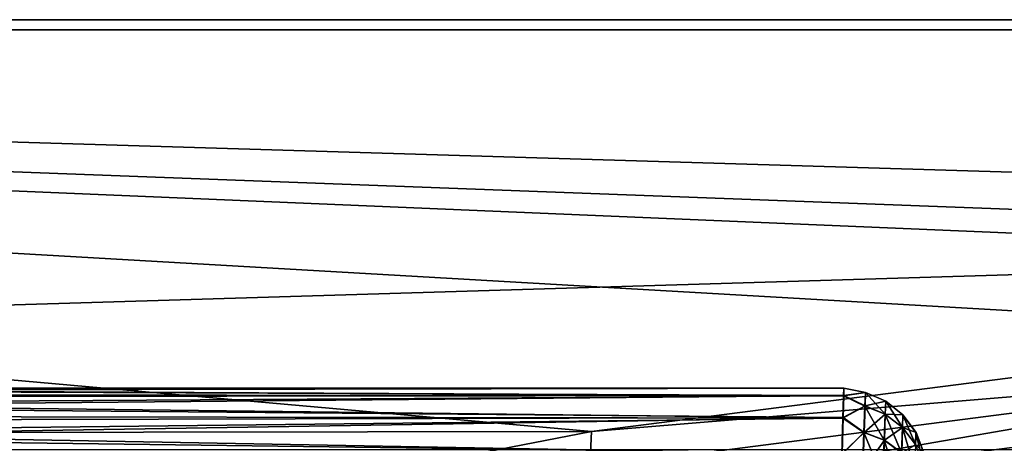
# Model space of a CAD drawing. Header units: millimetres. Extents: x -43.6 to 43.6, y -43.6 to 43.6.
# Tile 401 of 637: x -7.7 to -4.7, y 36.8 to 38.1. Entities that reach past the tile are written whole.
import ezdxf

# ---------------------------------------------------------------- set-up
doc = ezdxf.new("R2010")
doc.units = ezdxf.units.MM
doc.header["$LTSCALE"] = 52.148148
for name, color, linetype in [('152', 7, 'CONTINUOUS'), ('156', 7, 'CONTINUOUS'), ('163', 7, 'CONTINUOUS'), ('208', 7, 'CONTINUOUS'), ('357', 7, 'CONTINUOUS')]:
    doc.layers.add(name, color=color, linetype=linetype)

msp = doc.modelspace()

# ---------------------------------------------------------------- linework, layer by layer
at = {"layer": '152', "color": 2, "linetype": 'Continuous'}
for points in [[(-17.6549, 39.2273, 26.3), (-19.9912, 38.0897, 26.3), (17.6549, 39.2273, 26.3), (-17.6549, 39.2273, 26.3)], [(17.6549, 39.2273, 26.3), (-19.9912, 38.0897, 26.3), (19.9912, 38.0897, 26.3), (17.6549, 39.2273, 26.3)], [(-19.9912, 38.0897, 26.3), (-22.2545, 36.8132, 26.3), (19.9912, 38.0897, 26.3), (-19.9912, 38.0897, 26.3)], [(19.9912, 38.0897, 26.3), (-22.2545, 36.8132, 26.3), (22.2545, 36.8132, 26.3), (19.9912, 38.0897, 26.3)]]:
    msp.add_3dface(points, dxfattribs=at)
at = {"layer": '156', "color": 1, "linetype": 'Continuous'}
for points in [[(-17.6692, 39.2591, 24.3), (20.0074, 38.1206, 24.3), (-20.0074, 38.1206, 24.3), (-17.6692, 39.2591, 24.3)], [(-20.0074, 38.1206, 24.3), (-5.9381, 36.8678, 24.3), (-22.2726, 36.8431, 24.3), (-20.0074, 38.1206, 24.3)], [(-3.5648, 37.1723, 24.3), (-5.9381, 36.8678, 24.3), (-20.0074, 38.1206, 24.3), (-3.5648, 37.1723, 24.3)], [(-1.1766, 37.3244, 24.3), (-3.5648, 37.1723, 24.3), (-20.0074, 38.1206, 24.3), (-1.1766, 37.3244, 24.3)], [(1.2157, 37.3232, 24.3), (-1.1766, 37.3244, 24.3), (-20.0074, 38.1206, 24.3), (1.2157, 37.3232, 24.3)], [(22.2726, 36.8431, 24.3), (1.2157, 37.3232, 24.3), (-20.0074, 38.1206, 24.3), (22.2726, 36.8431, 24.3)], [(20.0074, 38.1206, 24.3), (22.2726, 36.8431, 24.3), (-20.0074, 38.1206, 24.3), (20.0074, 38.1206, 24.3)], [(-5.9381, 36.8678, 24.3), (-8.2863, 36.412, 24.3), (-22.2726, 36.8431, 24.3), (-5.9381, 36.8678, 24.3)]]:
    msp.add_3dface(points, dxfattribs=at)
at = {"layer": '163', "linetype": 'Continuous'}
for points in [[(-8.9226, 36.9924, -2.8497), (-5.1707, 37, -3.003), (-8.9229, 36.9999, -2.9812), (-8.9226, 36.9924, -2.8497)], [(-8.9229, 36.9999, -2.9812), (-5.1707, 37, -3.003), (-8.9227, 36.9957, -3.113), (-8.9229, 36.9999, -2.9812)], [(-5.1707, 37, -3.003), (-5.1715, 36.9768, -3.2629), (-8.9227, 36.9957, -3.113), (-5.1707, 37, -3.003)], [(-8.9227, 36.9957, -3.113), (-5.1715, 36.9768, -3.2629), (-8.9223, 36.9801, -3.2438), (-8.9227, 36.9957, -3.113)], [(-5.1712, 36.9778, -2.743), (-5.1707, 37, -3.003), (-8.9226, 36.9924, -2.8497), (-5.1712, 36.9778, -2.743)], [(-8.9221, 36.9735, -2.7192), (-5.1712, 36.9778, -2.743), (-8.9226, 36.9924, -2.8497), (-8.9221, 36.9735, -2.7192)], [(-8.9223, 36.9801, -3.2438), (-5.1715, 36.9768, -3.2629), (-8.9215, 36.9529, -3.3728), (-8.9223, 36.9801, -3.2438)], [(-8.9212, 36.9432, -2.591), (-5.1712, 36.9778, -2.743), (-8.9221, 36.9735, -2.7192), (-8.9212, 36.9432, -2.591)], [(-5.1715, 36.9768, -3.2629), (-5.1736, 36.9089, -3.5149), (-8.9215, 36.9529, -3.3728), (-5.1715, 36.9768, -3.2629)], [(-5.173, 36.9109, -2.4908), (-5.1712, 36.9778, -2.743), (-8.9212, 36.9432, -2.591), (-5.173, 36.9109, -2.4908)], [(-8.9215, 36.9529, -3.3728), (-5.1736, 36.9089, -3.5149), (-8.9204, 36.9146, -3.4989), (-8.9215, 36.9529, -3.3728)], [(-8.92, 36.9017, -2.4659), (-5.173, 36.9109, -2.4908), (-8.9212, 36.9432, -2.591), (-8.92, 36.9017, -2.4659)], [(-8.9204, 36.9146, -3.4989), (-5.1736, 36.9089, -3.5149), (-8.9189, 36.8654, -3.6211), (-8.9204, 36.9146, -3.4989)], [(-8.9185, 36.8494, -2.3449), (-5.173, 36.9109, -2.4908), (-8.92, 36.9017, -2.4659), (-8.9185, 36.8494, -2.3449)], [(-5.1736, 36.9089, -3.5149), (-5.1769, 36.7983, -3.7512), (-8.9189, 36.8654, -3.6211), (-5.1736, 36.9089, -3.5149)], [(-5.1761, 36.8013, -2.254), (-5.173, 36.9109, -2.4908), (-8.9185, 36.8494, -2.3449), (-5.1761, 36.8013, -2.254)], [(-8.9189, 36.8654, -3.6211), (-5.1769, 36.7983, -3.7512), (-8.9172, 36.8056, -3.7386), (-8.9189, 36.8654, -3.6211)], [(-8.9167, 36.7867, -2.2289), (-5.1761, 36.8013, -2.254), (-8.9185, 36.8494, -2.3449), (-8.9167, 36.7867, -2.2289)]]:
    msp.add_3dface(points, dxfattribs=at)
at = {"layer": '208', "linetype": 'Continuous'}
for points in [[(-5.9381, 36.8678, 24.3), (-3.5648, 37.1723, 24.3), (-3.5754, 37.0631, 24.2883), (-5.9381, 36.8678, 24.3)], [(-5.9381, 36.8678, 24.3), (-3.5754, 37.0631, 24.2883), (-5.9427, 36.758, 24.2883), (-5.9381, 36.8678, 24.3)], [(-3.5754, 37.0631, 24.2883), (-5.9263, 36.6562, 24.2534), (-5.9427, 36.758, 24.2883), (-3.5754, 37.0631, 24.2883)], [(-3.5655, 36.9605, 24.2534), (-5.9263, 36.6562, 24.2534), (-3.5754, 37.0631, 24.2883), (-3.5655, 36.9605, 24.2534)], [(-3.5655, 36.9605, 24.2534), (-5.9114, 36.5643, 24.1971), (-5.9263, 36.6562, 24.2534), (-3.5655, 36.9605, 24.2534)], [(-3.5566, 36.8679, 24.1971), (-5.9114, 36.5643, 24.1971), (-3.5655, 36.9605, 24.2534), (-3.5566, 36.8679, 24.1971)], [(-8.2863, 36.412, 24.3), (-5.9381, 36.8678, 24.3), (-5.9427, 36.758, 24.2883), (-8.2863, 36.412, 24.3)], [(-3.5566, 36.8679, 24.1971), (-5.8989, 36.4866, 24.122), (-5.9114, 36.5643, 24.1971), (-3.5566, 36.8679, 24.1971)], [(-3.549, 36.7895, 24.122), (-5.8989, 36.4866, 24.122), (-3.5566, 36.8679, 24.1971), (-3.549, 36.7895, 24.122)]]:
    msp.add_3dface(points, dxfattribs=at)
at = {"layer": '357', "linetype": 'Continuous'}
for points in [[(-5.1715, 36.9768, -3.2629), (-5.1707, 37, -3.003), (-5.1051, 36.9861, -3.1234), (-5.1715, 36.9768, -3.2629)], [(-5.1707, 37, -3.003), (-5.1712, 36.9778, -2.743), (-5.1049, 36.9861, -2.8767), (-5.1707, 37, -3.003)], [(-5.1707, 37, -3.003), (-5.1049, 36.9861, -2.8767), (-5.1051, 36.9861, -3.1234), (-5.1707, 37, -3.003)], [(-5.1736, 36.9089, -3.5149), (-5.1715, 36.9768, -3.2629), (-5.1066, 36.9454, -3.3668), (-5.1736, 36.9089, -3.5149)], [(-5.1712, 36.9778, -2.743), (-5.173, 36.9109, -2.4908), (-5.1062, 36.9455, -2.6333), (-5.1712, 36.9778, -2.743)], [(-5.1715, 36.9768, -3.2629), (-5.1051, 36.9861, -3.1234), (-5.1066, 36.9454, -3.3668), (-5.1715, 36.9768, -3.2629)], [(-5.1712, 36.9778, -2.743), (-5.1062, 36.9455, -2.6333), (-5.1049, 36.9861, -2.8767), (-5.1712, 36.9778, -2.743)], [(-5.1051, 36.9861, -3.1234), (-5.0451, 36.9201, -3.3609), (-5.1066, 36.9454, -3.3668), (-5.1051, 36.9861, -3.1234)], [(-5.1062, 36.9455, -2.6333), (-5.0434, 36.9601, -2.8787), (-5.1049, 36.9861, -2.8767), (-5.1062, 36.9455, -2.6333)], [(-5.0447, 36.9202, -2.6392), (-5.0434, 36.9601, -2.8787), (-5.1062, 36.9455, -2.6333), (-5.0447, 36.9202, -2.6392)], [(-5.0436, 36.9601, -3.1215), (-5.0451, 36.9201, -3.3609), (-5.1051, 36.9861, -3.1234), (-5.0436, 36.9601, -3.1215)], [(-5.1049, 36.9861, -2.8767), (-5.0436, 36.9601, -3.1215), (-5.1051, 36.9861, -3.1234), (-5.1049, 36.9861, -2.8767)], [(-5.0434, 36.9601, -2.8787), (-5.0436, 36.9601, -3.1215), (-5.1049, 36.9861, -2.8767), (-5.0434, 36.9601, -2.8787)], [(-5.0436, 36.9601, -3.1215), (-4.9927, 36.88, -3.3513), (-5.0451, 36.9201, -3.3609), (-5.0436, 36.9601, -3.1215)], [(-5.0447, 36.9202, -2.6392), (-4.991, 36.9189, -2.882), (-5.0434, 36.9601, -2.8787), (-5.0447, 36.9202, -2.6392)], [(-4.9912, 36.9189, -3.1182), (-4.9927, 36.88, -3.3513), (-5.0436, 36.9601, -3.1215), (-4.9912, 36.9189, -3.1182)], [(-5.0434, 36.9601, -2.8787), (-4.9912, 36.9189, -3.1182), (-5.0436, 36.9601, -3.1215), (-5.0434, 36.9601, -2.8787)], [(-4.991, 36.9189, -2.882), (-4.9912, 36.9189, -3.1182), (-5.0434, 36.9601, -2.8787), (-4.991, 36.9189, -2.882)], [(-5.1736, 36.9089, -3.5149), (-5.1066, 36.9454, -3.3668), (-5.1096, 36.8653, -3.6001), (-5.1736, 36.9089, -3.5149)], [(-5.173, 36.9109, -2.4908), (-5.1089, 36.8653, -2.4), (-5.1062, 36.9455, -2.6333), (-5.173, 36.9109, -2.4908)], [(-5.1066, 36.9454, -3.3668), (-5.048, 36.8413, -3.5905), (-5.1096, 36.8653, -3.6001), (-5.1066, 36.9454, -3.3668)], [(-5.1089, 36.8653, -2.4), (-5.0447, 36.9202, -2.6392), (-5.1062, 36.9455, -2.6333), (-5.1089, 36.8653, -2.4)], [(-5.0451, 36.9201, -3.3609), (-5.048, 36.8413, -3.5905), (-5.1066, 36.9454, -3.3668), (-5.0451, 36.9201, -3.3609)], [(-5.1769, 36.7983, -3.7512), (-5.1736, 36.9089, -3.5149), (-5.1096, 36.8653, -3.6001), (-5.1769, 36.7983, -3.7512)], [(-5.173, 36.9109, -2.4908), (-5.1761, 36.8013, -2.254), (-5.1089, 36.8653, -2.4), (-5.173, 36.9109, -2.4908)], [(-5.0473, 36.8413, -2.4096), (-5.0447, 36.9202, -2.6392), (-5.1089, 36.8653, -2.4), (-5.0473, 36.8413, -2.4096)], [(-5.0451, 36.9201, -3.3609), (-4.9955, 36.8033, -3.5747), (-5.048, 36.8413, -3.5905), (-5.0451, 36.9201, -3.3609)], [(-5.0473, 36.8413, -2.4096), (-4.9923, 36.88, -2.649), (-5.0447, 36.9202, -2.6392), (-5.0473, 36.8413, -2.4096)], [(-4.9927, 36.88, -3.3513), (-4.9955, 36.8033, -3.5747), (-5.0451, 36.9201, -3.3609), (-4.9927, 36.88, -3.3513)], [(-4.9923, 36.88, -2.649), (-4.991, 36.9189, -2.882), (-5.0447, 36.9202, -2.6392), (-4.9923, 36.88, -2.649)], [(-4.9912, 36.9189, -3.1182), (-4.953, 36.8278, -3.3384), (-4.9927, 36.88, -3.3513), (-4.9912, 36.9189, -3.1182)], [(-4.9923, 36.88, -2.649), (-4.9514, 36.8653, -2.8864), (-4.991, 36.9189, -2.882), (-4.9923, 36.88, -2.649)], [(-4.9516, 36.8653, -3.1139), (-4.953, 36.8278, -3.3384), (-4.9912, 36.9189, -3.1182), (-4.9516, 36.8653, -3.1139)], [(-4.991, 36.9189, -2.882), (-4.9516, 36.8653, -3.1139), (-4.9912, 36.9189, -3.1182), (-4.991, 36.9189, -2.882)], [(-4.9514, 36.8653, -2.8864), (-4.9516, 36.8653, -3.1139), (-4.991, 36.9189, -2.882), (-4.9514, 36.8653, -2.8864)], [(-4.9948, 36.8033, -2.4256), (-4.9923, 36.88, -2.649), (-5.0473, 36.8413, -2.4096), (-4.9948, 36.8033, -2.4256)], [(-4.9927, 36.88, -3.3513), (-4.9557, 36.7539, -3.5537), (-4.9955, 36.8033, -3.5747), (-4.9927, 36.88, -3.3513)], [(-4.9948, 36.8033, -2.4256), (-4.9526, 36.8278, -2.6619), (-4.9923, 36.88, -2.649), (-4.9948, 36.8033, -2.4256)], [(-4.953, 36.8278, -3.3384), (-4.9557, 36.7539, -3.5537), (-4.9927, 36.88, -3.3513), (-4.953, 36.8278, -3.3384)], [(-4.9526, 36.8278, -2.6619), (-4.9514, 36.8653, -2.8864), (-4.9923, 36.88, -2.649), (-4.9526, 36.8278, -2.6619)], [(-5.1769, 36.7983, -3.7512), (-5.1096, 36.8653, -3.6001), (-5.1138, 36.7479, -3.817), (-5.1769, 36.7983, -3.7512)], [(-5.1761, 36.8013, -2.254), (-5.1128, 36.7479, -2.1831), (-5.1089, 36.8653, -2.4), (-5.1761, 36.8013, -2.254)], [(-5.1096, 36.8653, -3.6001), (-5.0522, 36.7257, -3.804), (-5.1138, 36.7479, -3.817), (-5.1096, 36.8653, -3.6001)], [(-5.1128, 36.7479, -2.1831), (-5.0473, 36.8413, -2.4096), (-5.1089, 36.8653, -2.4), (-5.1128, 36.7479, -2.1831)], [(-5.0512, 36.7258, -2.1962), (-5.0473, 36.8413, -2.4096), (-5.1128, 36.7479, -2.1831), (-5.0512, 36.7258, -2.1962)], [(-5.048, 36.8413, -3.5905), (-5.0522, 36.7257, -3.804), (-5.1096, 36.8653, -3.6001), (-5.048, 36.8413, -3.5905)], [(-5.048, 36.8413, -3.5905), (-4.9995, 36.6908, -3.7824), (-5.0522, 36.7257, -3.804), (-5.048, 36.8413, -3.5905)], [(-5.0512, 36.7258, -2.1962), (-4.9948, 36.8033, -2.4256), (-5.0473, 36.8413, -2.4096), (-5.0512, 36.7258, -2.1962)], [(-4.9955, 36.8033, -3.5747), (-4.9995, 36.6908, -3.7824), (-5.048, 36.8413, -3.5905), (-4.9955, 36.8033, -3.5747)], [(-4.9516, 36.8653, -3.1139), (-4.929, 36.7674, -3.3233), (-4.953, 36.8278, -3.3384), (-4.9516, 36.8653, -3.1139)], [(-4.9526, 36.8278, -2.6619), (-4.9275, 36.8032, -2.8914), (-4.9514, 36.8653, -2.8864), (-4.9526, 36.8278, -2.6619)], [(-4.9276, 36.8032, -3.1089), (-4.929, 36.7674, -3.3233), (-4.9516, 36.8653, -3.1139), (-4.9276, 36.8032, -3.1089)], [(-4.9514, 36.8653, -2.8864), (-4.9276, 36.8032, -3.1089), (-4.9516, 36.8653, -3.1139), (-4.9514, 36.8653, -2.8864)], [(-4.9275, 36.8032, -2.8914), (-4.9276, 36.8032, -3.1089), (-4.9514, 36.8653, -2.8864), (-4.9275, 36.8032, -2.8914)]]:
    msp.add_3dface(points, dxfattribs=at)

doc.saveas('drawing.dxf')
